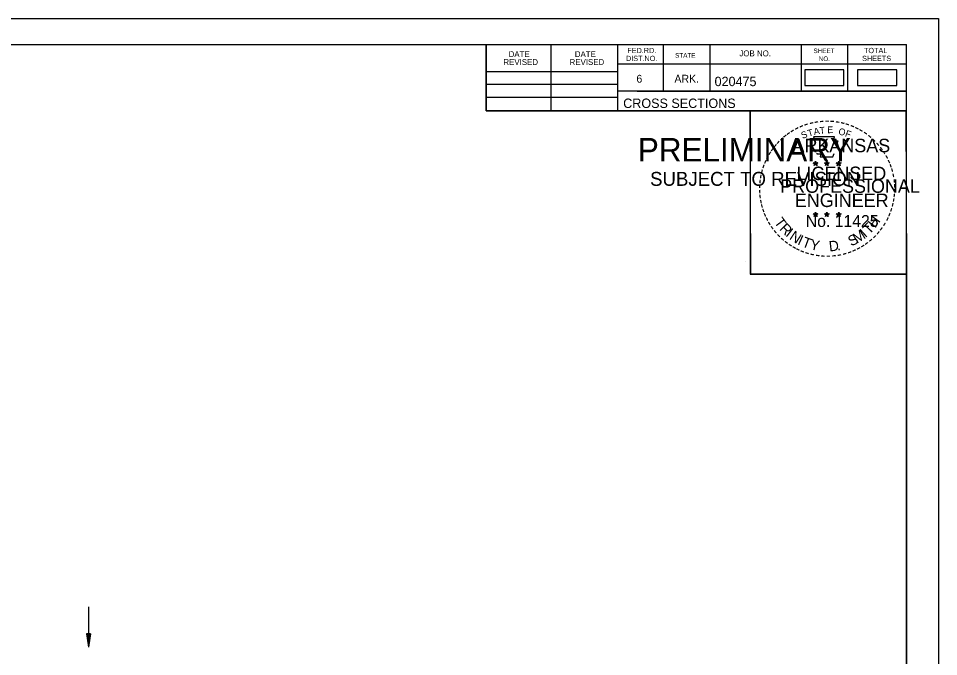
# Model space of a CAD drawing. Extents: x 1386544 to 1388153, y 379785 to 390999.
# Drawn here: x 1387392.4 to 1387529.4, y 381555.5 to 381650.5 of the extents above; entities that cross this region are included whole.
import ezdxf

# ---------------------------------------------------------------- set-up
doc = ezdxf.new("R2010")
doc.units = 0
for name, color, linetype in [('R_Border', 7, 'Continuous'), ('R_Border PE', 7, 'Continuous'), ('R_Border Prem', 7, 'Continuous'), ('R_No Plot', 7, 'Continuous'), ('R_Water', 7, 'Continuous'), ('S_SHOULDER', 7, 'Continuous')]:
    doc.layers.add(name, color=color, linetype=linetype)

msp = doc.modelspace()

# ---------------------------------------------------------------- linework, layer by layer
at = {"layer": 'R_Border'}
for p, q in [((1387208.51, 381646.65), (1387524.69, 381646.65)), ((1387462.05, 381636.77), (1387462.05, 381646.65)), ((1387471.73, 381636.77), (1387471.73, 381646.65)), ((1387481.59, 381646.65), (1387481.59, 381636.77)), ((1387488.43, 381646.65), (1387488.43, 381639.71)), ((1387495.37, 381646.65), (1387495.37, 381639.71)), ((1387508.95, 381646.65), (1387508.95, 381639.71)), ((1387515.89, 381646.65), (1387515.89, 381639.71)), ((1387524.69, 381441.19), (1387524.69, 381646.65)), ((1387462.05, 381642.63), (1387481.59, 381642.63)), ((1387524.69, 381643.71), (1387481.59, 381643.71)), ((1387524.69, 381643.73), (1387524.69, 381643.73)), ((1387462.05, 381640.77), (1387481.59, 381640.77)), ((1387524.69, 381639.71), (1387481.59, 381639.71)), ((1387484.55, 381639.71), (1387524.69, 381639.71)), ((1387462.05, 381638.83), (1387481.59, 381638.83)), ((1387524.69, 381636.77), (1387462.05, 381636.77))]:
    msp.add_line(p, q, dxfattribs=at)
at = {"layer": 'R_Border PE'}
for p, q in [((1387510.78, 381629.02), (1387511.13, 381628.91)), ((1387510.78, 381629.02), (1387511.03, 381628.98)), ((1387510.78, 381629.02), (1387511.02, 381628.9)), ((1387510.91, 381628.62), (1387511.13, 381628.91)), ((1387510.91, 381628.62), (1387511.04, 381628.86)), ((1387510.91, 381628.62), (1387511.13, 381628.83)), ((1387511.13, 381629.28), (1387511.09, 381629.03)), ((1387511.13, 381628.91), (1387511.13, 381629.28)), ((1387511.13, 381629.28), (1387511.18, 381629.03)), ((1387511.48, 381629.02), (1387511.13, 381628.91)), ((1387511.34, 381628.62), (1387511.13, 381628.91)), ((1387511.34, 381628.62), (1387511.13, 381628.83)), ((1387511.48, 381629.02), (1387511.19, 381628.97)), ((1387511.34, 381628.62), (1387511.2, 381628.91)), ((1387511.48, 381629.02), (1387511.27, 381628.92)), ((1387512.45, 381629.02), (1387512.8, 381628.91)), ((1387512.45, 381629.02), (1387512.7, 381628.98)), ((1387512.45, 381629.02), (1387512.69, 381628.9)), ((1387512.58, 381628.62), (1387512.8, 381628.91)), ((1387512.58, 381628.62), (1387512.71, 381628.86)), ((1387512.58, 381628.62), (1387512.8, 381628.83)), ((1387512.8, 381629.28), (1387512.76, 381629.03)), ((1387512.8, 381628.91), (1387512.8, 381629.28)), ((1387512.8, 381629.28), (1387512.85, 381629.03)), ((1387513.15, 381629.02), (1387512.8, 381628.91)), ((1387513.01, 381628.62), (1387512.8, 381628.91)), ((1387513.01, 381628.62), (1387512.8, 381628.83)), ((1387513.15, 381629.02), (1387512.86, 381628.97)), ((1387513.01, 381628.62), (1387512.87, 381628.91)), ((1387513.15, 381629.02), (1387512.94, 381628.92)), ((1387514.21, 381629.01), (1387514.56, 381628.9)), ((1387514.21, 381629.01), (1387514.47, 381628.97)), ((1387514.21, 381629.01), (1387514.45, 381628.89)), ((1387514.35, 381628.6), (1387514.56, 381628.9)), ((1387514.35, 381628.6), (1387514.47, 381628.85)), ((1387514.35, 381628.6), (1387514.56, 381628.82)), ((1387514.56, 381629.27), (1387514.52, 381629.01)), ((1387514.56, 381628.9), (1387514.56, 381629.27)), ((1387514.56, 381629.27), (1387514.61, 381629.02)), ((1387514.91, 381629.01), (1387514.56, 381628.9)), ((1387514.78, 381628.6), (1387514.56, 381628.9)), ((1387514.78, 381628.6), (1387514.56, 381628.82)), ((1387514.91, 381629.01), (1387514.62, 381628.96)), ((1387514.78, 381628.6), (1387514.64, 381628.89)), ((1387514.91, 381629.01), (1387514.71, 381628.91)), ((1387510.78, 381621.45), (1387511.12, 381621.34)), ((1387510.78, 381621.45), (1387511.03, 381621.41)), ((1387510.78, 381621.45), (1387511.01, 381621.33)), ((1387510.91, 381621.04), (1387511.12, 381621.34)), ((1387510.91, 381621.04), (1387511.03, 381621.29)), ((1387510.91, 381621.04), (1387511.12, 381621.26)), ((1387511.12, 381621.7), (1387511.08, 381621.45)), ((1387511.12, 381621.34), (1387511.12, 381621.7)), ((1387511.12, 381621.7), (1387511.17, 381621.45)), ((1387511.47, 381621.45), (1387511.12, 381621.34)), ((1387511.34, 381621.04), (1387511.12, 381621.34)), ((1387511.34, 381621.04), (1387511.12, 381621.26)), ((1387511.47, 381621.45), (1387511.19, 381621.4)), ((1387511.34, 381621.04), (1387511.2, 381621.33)), ((1387511.47, 381621.45), (1387511.27, 381621.35)), ((1387512.44, 381621.45), (1387512.79, 381621.34)), ((1387512.44, 381621.45), (1387512.7, 381621.41)), ((1387512.44, 381621.45), (1387512.68, 381621.33)), ((1387512.58, 381621.04), (1387512.79, 381621.34)), ((1387512.58, 381621.04), (1387512.7, 381621.29)), ((1387512.58, 381621.04), (1387512.79, 381621.26)), ((1387512.79, 381621.7), (1387512.75, 381621.45)), ((1387512.79, 381621.34), (1387512.79, 381621.7)), ((1387512.79, 381621.7), (1387512.84, 381621.45)), ((1387513.14, 381621.45), (1387512.79, 381621.34)), ((1387513.01, 381621.04), (1387512.79, 381621.34)), ((1387513.01, 381621.04), (1387512.79, 381621.26)), ((1387513.14, 381621.45), (1387512.85, 381621.4)), ((1387513.01, 381621.04), (1387512.87, 381621.33)), ((1387513.14, 381621.45), (1387512.94, 381621.35)), ((1387514.21, 381621.44), (1387514.56, 381621.33)), ((1387514.21, 381621.44), (1387514.46, 381621.4)), ((1387514.21, 381621.44), (1387514.45, 381621.32)), ((1387514.34, 381621.03), (1387514.56, 381621.33)), ((1387514.34, 381621.03), (1387514.47, 381621.28)), ((1387514.34, 381621.03), (1387514.56, 381621.25)), ((1387514.56, 381621.69), (1387514.52, 381621.44)), ((1387514.56, 381621.33), (1387514.56, 381621.69)), ((1387514.56, 381621.69), (1387514.61, 381621.44)), ((1387514.91, 381621.44), (1387514.56, 381621.33)), ((1387514.77, 381621.03), (1387514.56, 381621.33)), ((1387514.77, 381621.03), (1387514.56, 381621.25)), ((1387514.91, 381621.44), (1387514.62, 381621.39)), ((1387514.77, 381621.03), (1387514.64, 381621.32)), ((1387514.91, 381621.44), (1387514.7, 381621.34))]:
    msp.add_line(p, q, dxfattribs=at)
for points in [[(1387510.82, 381632.9), (1387511.09, 381632.07)], [(1387514.33, 381631.98), (1387514.47, 381632.26), (1387513.79, 381632.24), (1387513.94, 381632.9), (1387510.82, 381632.9)], [(1387511.31, 381630.48), (1387511.31, 381630.39), (1387511.88, 381630.37), (1387511.82, 381629.9), (1387513.69, 381629.9), (1387513.89, 381630.44)], [(1387511.13, 381629.28), (1387511.34, 381628.62), (1387510.78, 381629.02), (1387511.48, 381629.02), (1387510.91, 381628.62), (1387511.13, 381629.28)], [(1387512.8, 381629.28), (1387513.01, 381628.62), (1387512.45, 381629.02), (1387513.15, 381629.02), (1387512.58, 381628.62), (1387512.8, 381629.28)], [(1387514.56, 381629.27), (1387514.78, 381628.6), (1387514.21, 381629.01), (1387514.91, 381629.01), (1387514.35, 381628.6), (1387514.56, 381629.27)], [(1387511.12, 381621.7), (1387511.34, 381621.04), (1387510.78, 381621.45), (1387511.47, 381621.45), (1387510.91, 381621.04), (1387511.12, 381621.7)], [(1387512.79, 381621.7), (1387513.01, 381621.04), (1387512.44, 381621.45), (1387513.14, 381621.45), (1387512.58, 381621.04), (1387512.79, 381621.7)], [(1387514.56, 381621.69), (1387514.77, 381621.03), (1387514.21, 381621.44), (1387514.91, 381621.44), (1387514.34, 381621.03), (1387514.56, 381621.69)]]:
    msp.add_lwpolyline(points, dxfattribs=at)
for centre, radius in [((1387511.13, 381628.91), 0.172), ((1387511.13, 381628.91), 0.145), ((1387511.13, 381628.91), 0.116), ((1387511.13, 381628.91), 0.0991), ((1387511.13, 381628.91), 0.0747), ((1387511.13, 381628.91), 0.0495), ((1387511.13, 381628.91), 0.0296), ((1387512.8, 381628.91), 0.172), ((1387512.8, 381628.91), 0.145), ((1387512.8, 381628.91), 0.116), ((1387512.8, 381628.91), 0.0991), ((1387512.8, 381628.91), 0.0747), ((1387512.8, 381628.91), 0.0495), ((1387512.8, 381628.91), 0.0296), ((1387514.56, 381628.9), 0.172), ((1387514.56, 381628.9), 0.145), ((1387514.56, 381628.9), 0.116), ((1387514.56, 381628.9), 0.0991), ((1387514.56, 381628.9), 0.0747), ((1387514.56, 381628.9), 0.0495), ((1387514.56, 381628.9), 0.0296), ((1387511.12, 381621.34), 0.172), ((1387511.12, 381621.34), 0.145), ((1387511.12, 381621.34), 0.116), ((1387511.12, 381621.34), 0.0991), ((1387511.12, 381621.34), 0.0747), ((1387511.12, 381621.34), 0.0495), ((1387511.12, 381621.34), 0.0296), ((1387512.79, 381621.34), 0.172), ((1387512.79, 381621.34), 0.145), ((1387512.79, 381621.34), 0.116), ((1387512.79, 381621.34), 0.0991), ((1387512.79, 381621.34), 0.0747), ((1387512.79, 381621.34), 0.0495), ((1387512.79, 381621.34), 0.0296), ((1387514.56, 381621.33), 0.172), ((1387514.56, 381621.33), 0.145), ((1387514.56, 381621.33), 0.116), ((1387514.56, 381621.33), 0.0991), ((1387514.56, 381621.33), 0.0747), ((1387514.56, 381621.33), 0.0495), ((1387514.56, 381621.33), 0.0296)]:
    msp.add_circle(centre, radius, dxfattribs=at)
at = {"layer": 'R_No Plot'}
for p, q in [((1387196.11, 381650.54), (1387529.45, 381650.54)), ((1387500.73, 381614.31), (1387500.73, 381614.31))]:
    msp.add_line(p, q, dxfattribs=at)
for points in [[(1387196.11, 381650.54), (1387529.45, 381650.54), (1387529.45, 381437.21), (1387196.11, 381437.21)], [(1387442.43, 381646.65), (1387462.05, 381646.65), (1387462.05, 381636.77), (1387478.17, 381636.77), (1387501.37, 381636.77), (1387501.37, 381612.44), (1387524.69, 381612.44), (1387524.69, 381441.19), (1387208.51, 381441.19), (1387208.51, 381646.65)], [(1387501.37, 381636.77), (1387524.57, 381636.77), (1387524.69, 381612.44), (1387501.49, 381612.44)]]:
    msp.add_lwpolyline(points, close=True, dxfattribs=at)
at = {"layer": 'R_Water'}
for p, q in [((1387402.8, 381562.86), (1387402.8, 381556.86)), ((1387402.5, 381558.86), (1387402.8, 381556.86)), ((1387403.1, 381558.86), (1387402.5, 381558.86)), ((1387402.5, 381558.86), (1387402.8, 381556.86)), ((1387403.1, 381558.86), (1387402.5, 381558.86)), ((1387402.55, 381558.86), (1387402.8, 381557.19)), ((1387402.55, 381558.86), (1387402.8, 381557.19)), ((1387402.6, 381558.86), (1387402.8, 381557.54)), ((1387402.6, 381558.86), (1387402.8, 381557.54)), ((1387402.65, 381558.86), (1387402.8, 381557.87)), ((1387402.65, 381558.86), (1387402.8, 381557.87)), ((1387402.7, 381558.86), (1387402.8, 381558.21)), ((1387402.7, 381558.86), (1387402.8, 381558.21)), ((1387402.75, 381558.86), (1387402.8, 381558.54)), ((1387402.75, 381558.86), (1387402.8, 381558.54)), ((1387403.1, 381558.86), (1387402.8, 381556.86)), ((1387402.9, 381558.86), (1387402.8, 381558.21)), ((1387403, 381558.86), (1387402.8, 381557.54)), ((1387403.05, 381558.86), (1387402.8, 381557.19)), ((1387402.95, 381558.86), (1387402.8, 381557.87)), ((1387402.85, 381558.86), (1387402.8, 381558.54)), ((1387403.1, 381558.86), (1387402.8, 381556.86)), ((1387402.9, 381558.86), (1387402.8, 381558.21)), ((1387403, 381558.86), (1387402.8, 381557.54)), ((1387403.05, 381558.86), (1387402.8, 381557.19)), ((1387402.95, 381558.86), (1387402.8, 381557.87)), ((1387402.85, 381558.86), (1387402.8, 381558.54))]:
    msp.add_line(p, q, dxfattribs=at)
at = {"layer": 'S_SHOULDER'}
for points in [[(1387509.51, 381640.55), (1387515.34, 381640.55), (1387515.34, 381642.86), (1387509.51, 381642.86)], [(1387517.38, 381640.55), (1387523.21, 381640.55), (1387523.21, 381642.86), (1387517.38, 381642.86)]]:
    msp.add_lwpolyline(points, close=True, dxfattribs=at)

# ---------------------------------------------------------------- texts
at = {"layer": 'R_Border'}
for s, height, p in [('DATE', 0.879, (1387465.39, 381644.78)), ('DATE', 0.879, (1387475.25, 381644.78)), ('FED.RD.', 0.782, (1387483.07, 381645.37)), ('STATE', 0.684, (1387490.19, 381644.69)), ('JOB NO.', 0.879, (1387499.77, 381644.89)), ('SHEET', 0.684, (1387510.81, 381645.37)), ('TOTAL', 0.782, (1387518.33, 381645.37)), ('REVISED', 0.879, (1387464.61, 381643.6)), ('REVISED', 0.879, (1387474.47, 381643.6)), ('DIST.NO.', 0.782, (1387482.87, 381644.19)), ('NO.', 0.684, (1387511.59, 381644.19)), ('SHEETS', 0.782, (1387518.05, 381644.19)), ('6', 1.17, (1387484.43, 381640.97)), ('ARK.', 1.172, (1387490.09, 381640.97)), ('020475', 1.4, (1387496.07, 381640.45)), ('CROSS SECTIONS', 1.4, (1387482.46, 381637.2))]:
    msp.add_text(s, height=height, rotation=360, dxfattribs=at).set_placement(p)
at = {"layer": 'R_Border PE'}
for s, height, rotation, p in [('-', 1.6, 28.7918, (1387508.3, 381633.44)), ('-', 1.6, 24.3072, (1387508.93, 381633.76)), ('-', 1.6, 19.1761, (1387509.57, 381634.03)), ('-', 1.6, 13.6301, (1387510.32, 381634.27)), ('A', 1, 11.2132, (1387510.92, 381633.16)), ('-', 1.6, 10.2193, (1387511, 381634.43)), ('T', 1, 6.0228, (1387511.76, 381633.33)), ('-', 1.6, 5.8968, (1387511.73, 381634.54)), ('-', 1.6, 0.1862, (1387512.5, 381634.61)), ('E', 1, 0.8323, (1387512.87, 381633.44)), ('-', 1.6, 357.743, (1387513.22, 381634.6)), ('-', 1.6, 352.1617, (1387513.96, 381634.54)), ('-', 1.6, 347.2049, (1387514.68, 381634.43)), ('-', 1.6, 342.3362, (1387515.32, 381634.28)), ('-', 1.6, 337.8551, (1387516.05, 381634.05)), ('-', 1.6, 334.1211, (1387516.68, 381633.78)), ('-', 1.6, 38.9507, (1387506.65, 381632.3)), ('-', 1.6, 36.2317, (1387507.13, 381632.68)), ('-', 1.6, 34.0636, (1387507.7, 381633.07)), ('S', 1, 21.594, (1387509.18, 381632.58)), ('T', 1, 16.4036, (1387510.09, 381632.91)), ('O', 1, 350.4515, (1387514.47, 381633.23)), ('F', 1, 340.0707, (1387515.43, 381633)), ('-', 1.6, 329.6409, (1387517.26, 381633.5)), ('-', 1.6, 325.8627, (1387517.91, 381633.14)), ('-', 1.6, 320.5297, (1387518.52, 381632.71)), ('-', 1.6, 50.6142, (1387505.37, 381630.92)), ('-', 1.6, 48.423, (1387505.77, 381631.4)), ('-', 1.6, 42.9622, (1387506.22, 381631.88)), ('ARKANSAS', 2, 360, (1387507.67, 381630.61)), ('-', 1.6, 315.5786, (1387519.12, 381632.22)), ('-', 1.6, 309.8797, (1387519.68, 381631.67)), ('-', 1.6, 58.0706, (1387504.63, 381629.82)), ('-', 1.6, 54.2325, (1387504.95, 381630.35)), ('-', 1.6, 306.6522, (1387520.21, 381631.07)), ('-', 1.4, 303.6753, (1387520.7, 381630.5)), ('-', 1.6, 299.6684, (1387521.01, 381629.9)), ('-', 1.6, 72.3945, (1387503.84, 381627.97)), ('-', 1.6, 67.7743, (1387504.06, 381628.6)), ('-', 1.6, 62.8713, (1387504.32, 381629.21)), ('DWB', 0.01, 360, (1387511.12, 381628.91)), ('DWB', 0.01, 360, (1387512.79, 381628.91)), ('DWB', 0.01, 360, (1387514.55, 381628.9)), ('-', 1.6, 294.6628, (1387521.34, 381629.28)), ('-', 1.6, 290.5728, (1387521.6, 381628.71)), ('-', 1.6, 75.461, (1387503.64, 381627.26)), ('LICENSED', 2, 360, (1387508.27, 381626.46)), ('-', 1.6, 285.1233, (1387521.83, 381628.13)), ('-', 1.6, 280.5493, (1387522.03, 381627.39)), ('-', 1.6, 85.1863, (1387503.43, 381625.85)), ('-', 1.6, 81.2013, (1387503.51, 381626.54)), ('PROFESSIONAL', 2, 360, (1387505.85, 381624.56)), ('-', 1.6, 276.5962, (1387522.19, 381626.62)), ('-', 1.6, 94.1959, (1387503.44, 381624.43)), ('-', 1.6, 89.0622, (1387503.41, 381625.15)), ('-', 1.6, 274.3301, (1387522.25, 381625.9)), ('-', 1.6, 269.9407, (1387522.29, 381625.26)), ('-', 1.6, 98.9479, (1387503.51, 381623.76)), ('-', 1.6, 101.7149, (1387503.65, 381623.03)), ('ENGINEER', 2, 360, (1387508.03, 381622.44)), ('-', 1.6, 260.9953, (1387522.2, 381623.94)), ('-', 1.6, 263.5172, (1387522.27, 381624.6)), ('-', 1.6, 105.4578, (1387503.81, 381622.43)), ('-', 1.6, 109.0874, (1387504.03, 381621.8)), ('-', 1.6, 252.8681, (1387521.9, 381622.55)), ('-', 1.6, 255.7626, (1387522.09, 381623.27)), ('-', 1.6, 114.0643, (1387504.28, 381621.2)), ('-', 1.6, 115.7289, (1387504.59, 381620.59)), ('T', 1.54, 306.0406, (1387504.88, 381620.18)), ('No. 11425', 1.757, 360, (1387509.66, 381619.48)), ('DWB', 0.01, 360, (1387511.11, 381621.33)), ('DWB', 0.01, 360, (1387512.78, 381621.33)), ('DWB', 0.01, 360, (1387514.55, 381621.32)), ('H', 1.54, 54.6088, (1387520, 381619.21)), ('-', 1.6, 244.6197, (1387521.42, 381621.24)), ('-', 1.6, 247.8887, (1387521.68, 381621.87)), ('-', 1.6, 120.4471, (1387504.94, 381620)), ('-', 1.6, 125.8934, (1387505.35, 381619.44)), ('R', 1.54, 314.005, (1387505.65, 381619.13)), ('I', 1.54, 321.9694, (1387506.55, 381618.2)), ('I', 1.54, 42.1136, (1387518.55, 381617.79)), ('T', 1.54, 46.6444, (1387519.12, 381618.27)), ('-', 1.6, 233.8452, (1387520.62, 381619.84)), ('-', 1.6, 239.0712, (1387521.03, 381620.49)), ('-', 1.6, 130.7181, (1387505.81, 381618.89)), ('-', 1.6, 134.2238, (1387506.32, 381618.34)), ('-', 1.6, 138.9338, (1387506.85, 381617.88)), ('N', 1.54, 326.5002, (1387507.11, 381617.73)), ('I', 1.54, 335.3603, (1387508.32, 381616.94)), ('T', 1.54, 339.8912, (1387508.98, 381616.61)), ('S', 1.54, 26.9312, (1387516.43, 381616.54)), ('M', 1.54, 32.6563, (1387517.27, 381616.95)), ('-', 1.6, 225.7653, (1387519.71, 381618.71)), ('-', 1.6, 231.2538, (1387520.19, 381619.27)), ('-', 1.6, 144.6463, (1387507.41, 381617.47)), ('-', 1.6, 148.0898, (1387507.97, 381617.1)), ('-', 1.6, 151.5704, (1387508.55, 381616.78)), ('Y', 1.54, 347.8556, (1387510.2, 381616.17)), ('D', 1.54, 6.3969, (1387513.19, 381615.81)), ('-', 1.6, 207.3568, (1387517.55, 381616.99)), ('-', 1.6, 212.2491, (1387518.11, 381617.34)), ('-', 1.6, 215.7363, (1387518.64, 381617.73)), ('-', 1.6, 221.0851, (1387519.19, 381618.2)), ('-', 1.6, 154.6002, (1387509.07, 381616.53)), ('-', 1.6, 158.5612, (1387509.69, 381616.27)), ('-', 1.6, 162.7983, (1387510.38, 381616.06)), ('-', 1.6, 167.5555, (1387511.09, 381615.9)), ('-', 1.6, 173.1155, (1387511.87, 381615.79)), ('-', 1.6, 176.5183, (1387512.61, 381615.73)), ('-', 1.6, 181.5918, (1387513.36, 381615.75)), ('-', 1.6, 185.8167, (1387514.17, 381615.83)), ('-', 1.6, 191.2858, (1387514.9, 381615.96)), ('.', 1.54, 13.7642, (1387514.38, 381615.94)), ('-', 1.6, 195.4743, (1387515.63, 381616.16)), ('-', 1.6, 200.7184, (1387516.31, 381616.4)), ('-', 1.6, 204.2516, (1387516.93, 381616.68))]:
    msp.add_text(s, height=height, rotation=rotation, dxfattribs=at).set_placement(p)
at = {"layer": 'R_Border Prem'}
for s, height, p in [('PRELIMINARY', 3.5, (1387484.65, 381629.23)), ('DWB', 0.01, (1387485.39, 381631.08)), ('SUBJECT TO REVISION', 2.0751, (1387486.46, 381625.6))]:
    msp.add_text(s, height=height, rotation=360, dxfattribs=at).set_placement(p)

doc.saveas('drawing.dxf')
